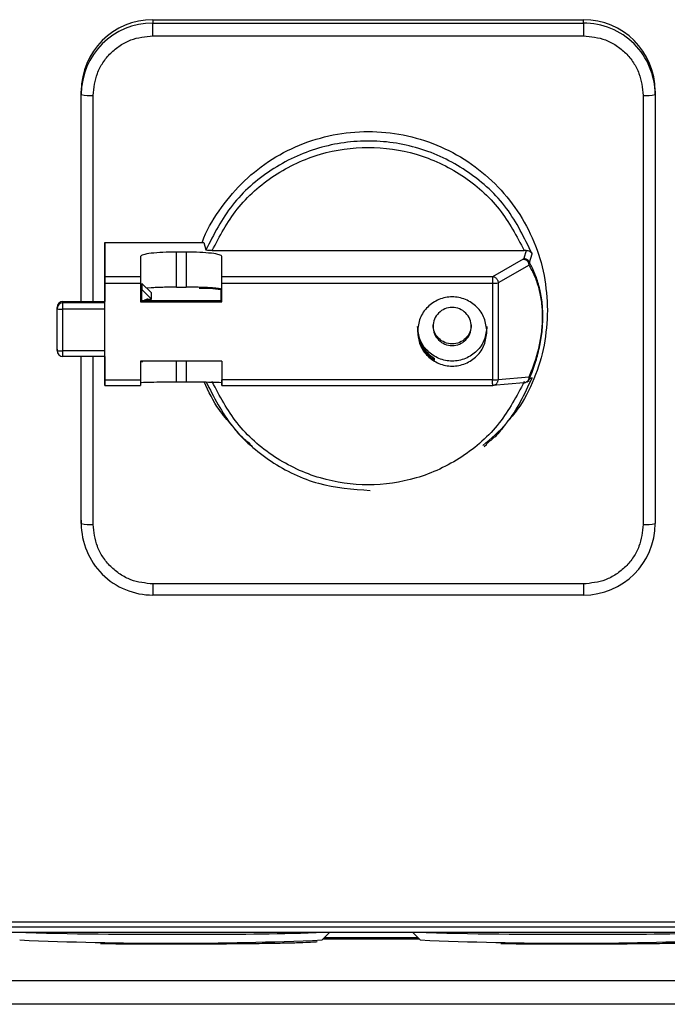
# Model space of a CAD drawing. Header units: inches. Extents: x 170 to 312, y 215 to 248.
# Tile 442 of 656: x 274.9686 to 275.0397, y 222.2298 to 222.3379. Entities that reach past the tile are written whole.
import ezdxf

# ---------------------------------------------------------------- set-up
doc = ezdxf.new("R2010")
doc.units = ezdxf.units.IN
doc.header["$LTSCALE"] = 0.25
doc.header["$MEASUREMENT"] = 0
doc.layers.add('MOTOR LH', color=7, linetype='Continuous')

msp = doc.modelspace()

# ---------------------------------------------------------------- linework, layer by layer
at = {"layer": 'MOTOR LH'}
for p, q in [((274.9832151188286, 222.3379238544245), (275.0304592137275, 222.3379239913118)), ((274.9832151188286, 222.3379238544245), (274.9832153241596, 222.3375583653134)), ((274.9832153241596, 222.3375583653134), (275.0304594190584, 222.337558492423)), ((275.0304594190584, 222.337558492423), (275.0304592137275, 222.3379239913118)), ((274.9832153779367, 222.3361578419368), (275.0304594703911, 222.3361579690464)), ((274.9753413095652, 222.3297034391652), (274.9753411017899, 222.3300689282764)), ((274.9753411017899, 222.3069751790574), (274.9753411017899, 222.3300689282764)), ((274.9766536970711, 222.3069751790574), (274.9766536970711, 222.3296120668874)), ((275.0370211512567, 222.3296122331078), (275.0370211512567, 222.2824828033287)), ((275.0383332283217, 222.3300691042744), (275.0383334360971, 222.3297036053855)), ((275.0383334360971, 222.3297036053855), (275.0383334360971, 222.2825741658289)), ((274.9779261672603, 222.3134422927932), (274.988789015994, 222.3134423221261)), ((274.9779273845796, 222.3096784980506), (274.9779261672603, 222.3134422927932)), ((274.9779261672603, 222.3134422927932), (274.9779261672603, 222.3069751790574)), ((274.988789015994, 222.3134423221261), (274.9890203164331, 222.3126382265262)), ((274.9868503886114, 222.3124024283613), (274.9858005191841, 222.3124024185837)), ((274.9858005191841, 222.3085435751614), (274.9858005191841, 222.3124024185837)), ((274.9868503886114, 222.3124024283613), (274.9868503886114, 222.3085435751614)), ((274.9897160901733, 222.3125624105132), (275.0239595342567, 222.3125625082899)), ((275.0241876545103, 222.3125667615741), (275.023924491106, 222.3116869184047)), ((275.0241876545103, 222.3125667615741), (275.0239595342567, 222.3125625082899)), ((274.9818636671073, 222.3119224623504), (274.9818643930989, 222.3096785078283)), ((274.9907883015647, 222.3069445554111), (274.9907875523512, 222.3119224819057)), ((274.9907882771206, 222.3096785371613), (274.9907875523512, 222.3119224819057)), ((275.0238533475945, 222.3116188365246), (275.0204710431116, 222.3096786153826)), ((275.023924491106, 222.3116869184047), (275.0238533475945, 222.3116188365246)), ((275.0244951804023, 222.310958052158), (275.0245407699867, 222.311255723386)), ((275.0245407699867, 222.311255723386), (275.0248214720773, 222.3122166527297)), ((275.0244951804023, 222.310958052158), (275.0211128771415, 222.309017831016)), ((274.977926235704, 222.3090187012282), (274.9779273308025, 222.307081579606)), ((274.9818643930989, 222.3096785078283), (274.9779273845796, 222.3096784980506)), ((275.0204710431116, 222.3096786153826), (274.9907882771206, 222.3096785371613)), ((275.0211128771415, 222.309017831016), (275.0211128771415, 222.2983980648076)), ((274.9779274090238, 222.3089815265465), (274.9818644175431, 222.3089815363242)), ((274.9779274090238, 222.2983617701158), (274.9779274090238, 222.3089815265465)), ((274.9818644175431, 222.3089815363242), (274.9818644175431, 222.3069445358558)), ((274.982001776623, 222.3070815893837), (274.9820020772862, 222.3089620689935)), ((274.9820020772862, 222.3079147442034), (274.982001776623, 222.3084447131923)), ((274.9820020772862, 222.3089620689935), (274.9820024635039, 222.3082767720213)), ((274.9830519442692, 222.3079147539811), (274.9820020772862, 222.3089620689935)), ((274.9830523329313, 222.3072294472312), (274.9820024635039, 222.3082767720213)), ((274.9830166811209, 222.3084632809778), (274.9825424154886, 222.3084230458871)), ((274.9858005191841, 222.3085435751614), (274.9868503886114, 222.3085435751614)), ((274.9906633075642, 222.3082449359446), (274.9906639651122, 222.3070816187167)), ((274.9907882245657, 222.3070816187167), (274.9907875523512, 222.3082694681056)), ((274.9907883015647, 222.3089815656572), (275.0204710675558, 222.3089816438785)), ((275.0204710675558, 222.3089816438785), (275.0204710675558, 222.2983618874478)), ((274.9733411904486, 222.3069751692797), (274.9779273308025, 222.3069751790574)), ((274.973341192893, 222.3069735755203), (274.9733411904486, 222.3069751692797)), ((274.973341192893, 222.3069735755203), (274.9779273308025, 222.306973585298)), ((274.973341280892, 222.3068182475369), (274.973341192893, 222.3069735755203)), ((274.9818643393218, 222.3070815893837), (274.9907882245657, 222.3070816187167)), ((274.9818644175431, 222.3069445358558), (274.9907883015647, 222.3069445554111)), ((274.9826586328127, 222.3072294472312), (274.9830523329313, 222.3072294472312)), ((274.9826586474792, 222.3072020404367), (274.9826586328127, 222.3072294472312)), ((274.9830523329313, 222.3072294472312), (274.9830519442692, 222.3079147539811)), ((274.9907883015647, 222.3069445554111), (274.9907882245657, 222.3070816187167)), ((274.9726851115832, 222.3015816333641), (274.9726850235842, 222.306318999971)), ((274.9726851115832, 222.3061636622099), (274.9726850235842, 222.306318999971)), ((274.9779273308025, 222.3068182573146), (274.973341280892, 222.3068182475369)), ((274.9779273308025, 222.3061179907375), (274.9733413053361, 222.3061179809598)), ((274.9726850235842, 222.3017369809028), (274.9726851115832, 222.3015816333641)), ((274.9779273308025, 222.3015359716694), (274.9733413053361, 222.301535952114)), ((274.9779273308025, 222.300925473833), (274.973341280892, 222.300925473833)), ((274.9753413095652, 222.2825739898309), (274.9753413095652, 222.300925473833)), ((274.9766536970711, 222.2824826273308), (274.9766536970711, 222.300925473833)), ((274.9779261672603, 222.300925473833), (274.9779261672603, 222.2982869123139)), ((274.9779273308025, 222.3005358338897), (274.977927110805, 222.300925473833)), ((274.9907883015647, 222.3003988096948), (274.9818644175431, 222.3003987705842)), ((274.9818644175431, 222.3003987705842), (274.9818644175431, 222.2983617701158)), ((274.9820024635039, 222.3002909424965), (274.9820024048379, 222.3003987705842)), ((274.9820024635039, 222.3003987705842), (274.9820024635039, 222.3002909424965)), ((274.9820024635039, 222.3002909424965), (274.982110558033, 222.3003987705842)), ((274.9858005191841, 222.2981389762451), (274.9858005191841, 222.3003987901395)), ((274.9868503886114, 222.3003987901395), (274.9868503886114, 222.2981389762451)), ((274.9907875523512, 222.3003988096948), (274.9907875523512, 222.2980707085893)), ((275.0141290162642, 222.3007186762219), (275.0138937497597, 222.3007186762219)), ((275.0141291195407, 222.3005359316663), (275.0141290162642, 222.3007186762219)), ((274.9779261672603, 222.2982869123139), (274.9779273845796, 222.2977513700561)), ((274.9779274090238, 222.2983617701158), (274.9818644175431, 222.2983617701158)), ((275.0204710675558, 222.2983618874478), (274.9907883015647, 222.2983617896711)), ((275.0211128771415, 222.2983980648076), (275.0244951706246, 222.2986741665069)), ((275.0244761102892, 222.2982304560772), (275.0242092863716, 222.2981021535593)), ((275.0244951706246, 222.2986741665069), (275.0245407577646, 222.2984684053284)), ((275.0248214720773, 222.2985943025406), (275.0245407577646, 222.2984684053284)), ((274.9779273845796, 222.2977513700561), (274.9818643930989, 222.2977513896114)), ((274.9858005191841, 222.2981389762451), (274.9868503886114, 222.2981389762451)), ((274.9907875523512, 222.2980707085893), (274.9907882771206, 222.2977514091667)), ((274.9907882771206, 222.2977514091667), (275.0204710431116, 222.297751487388)), ((275.0239119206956, 222.2980300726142), (275.0204998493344, 222.2977515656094)), ((275.0242548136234, 222.2981263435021), (275.024117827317, 222.2980859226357)), ((274.9941418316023, 222.2909890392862), (274.993844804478, 222.2912493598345)), ((275.0198467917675, 222.2912640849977), (275.0195500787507, 222.2910034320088)), ((274.9753411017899, 222.2829394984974), (274.9753413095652, 222.2825739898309)), ((275.0304594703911, 222.2759370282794), (274.9832153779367, 222.2759368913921)), ((275.0304594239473, 222.274716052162), (274.9832153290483, 222.27471593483)), ((275.0786416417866, 222.2388000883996), (274.9350450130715, 222.2388000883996)), ((275.0934560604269, 222.2376398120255), (274.9202277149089, 222.2376398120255)), ((275.0786416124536, 222.2382509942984), (274.935044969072, 222.2382509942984)), ((275.0518597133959, 222.2376379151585), (274.9618163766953, 222.2376379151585)), ((275.002582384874, 222.2376379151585), (275.0017783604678, 222.2368341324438)), ((275.0125538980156, 222.2368341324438), (275.0117498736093, 222.2376379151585)), ((274.953953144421, 222.2323885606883), (275.0597229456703, 222.2323885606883)), ((275.0597229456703, 222.2297639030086), (274.953953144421, 222.2297639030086))]:
    msp.add_line(p, q, dxfattribs=at)
at = {"layer": 'MOTOR LH', "flags": 128}
for points in [[(274.9832153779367, 222.3361578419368), (274.9832153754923, 222.3364149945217), (274.9832153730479, 222.3366657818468), (274.983215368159, 222.3369005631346), (274.9832153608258, 222.3371103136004), (274.9832153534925, 222.3372869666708), (274.9832153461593, 222.337423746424), (274.9832153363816, 222.3375153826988), (274.9832153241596, 222.3375583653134)], [(275.0304594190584, 222.337558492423), (275.030459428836, 222.3375155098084), (275.0304594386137, 222.3374238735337), (275.0304594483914, 222.3372871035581), (275.0304594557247, 222.33711044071), (275.0304594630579, 222.3369006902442), (275.0304594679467, 222.3366659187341), (275.0304594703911, 222.336415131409), (275.0304594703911, 222.3361579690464)], [(274.9733413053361, 222.3062465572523), (274.9733413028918, 222.3063719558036), (274.9733413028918, 222.3064893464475), (274.9733412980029, 222.3065942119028), (274.9733412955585, 222.3066825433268), (274.9733412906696, 222.3067509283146), (274.9733412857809, 222.3067967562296), (274.973341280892, 222.3068182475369)], [(274.973341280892, 222.300925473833), (274.9733412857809, 222.3009307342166), (274.9733412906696, 222.3009594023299), (274.9733412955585, 222.3010120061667), (274.9733412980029, 222.301086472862), (274.9733413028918, 222.3011799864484), (274.9733413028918, 222.3012889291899), (274.9733413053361, 222.3014091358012), (274.9733413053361, 222.3062465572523)], [(274.9832153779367, 222.2759368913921), (274.9832153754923, 222.2756832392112), (274.9832153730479, 222.2754428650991), (274.983215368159, 222.2752249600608), (274.9832153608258, 222.2750379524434), (274.9832153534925, 222.2748889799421), (274.9832153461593, 222.2747837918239), (274.9832153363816, 222.274726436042), (274.9832153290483, 222.27471593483)], [(275.0304594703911, 222.2759370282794), (275.0304594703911, 222.2756833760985), (275.0304594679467, 222.2754429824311), (275.0304594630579, 222.2752250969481), (275.0304594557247, 222.2750380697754), (275.0304594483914, 222.2748891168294), (275.0304594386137, 222.2747839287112), (275.030459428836, 222.2747265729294), (275.0304594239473, 222.274716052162)]]:
    msp.add_lwpolyline(points, dxfattribs=at)
at = {"layer": 'MOTOR LH'}
for centre, radius, start, end in [((274.9832055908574, 222.3300593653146), 0.007864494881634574, 89.93058515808, 179.9303302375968), ((274.9832058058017, 222.3296938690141), 0.007864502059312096, 89.93065525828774, 179.9302779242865), ((275.0304687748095, 222.3300595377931), 0.007864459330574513, 0.06969571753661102, 90.06965638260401), ((275.0304689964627, 222.3296940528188), 0.007864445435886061, 0.06959446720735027, 90.06977541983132), ((274.9763271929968, 222.3343931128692), 0.004792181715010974, 258.1279121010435, 273.9067402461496), ((275.0373476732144, 222.3343919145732), 0.004790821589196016, 266.0919345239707, 281.874034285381), ((275.0205896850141, 222.3125874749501), 0.003607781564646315, 268.1158768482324, 278.3383032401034), ((274.9889706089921, 222.2993130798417), 0.009090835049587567, 79.26899261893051, 94.22392896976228), ((274.9883092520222, 222.3080239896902), 0.0006456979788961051, 33.6282698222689, 49.75489927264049), ((274.9733403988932, 222.3063182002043), 0.0006553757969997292, 89.93058509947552, 179.9300809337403), ((274.9826585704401, 222.3065721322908), 0.0006573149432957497, 89.99456320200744, 123.6260735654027), ((274.9826586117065, 222.3065446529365), 0.0006573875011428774, 89.99688216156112, 120.4055579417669), ((274.9733405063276, 222.3061628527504), 0.0006553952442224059, 89.93228623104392, 179.9292356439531), ((274.9731780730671, 222.3085090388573), 0.002396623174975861, 258.1301044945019, 273.9053974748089), ((274.9731780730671, 222.3039270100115), 0.002396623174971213, 258.1301044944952, 273.9053974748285), ((274.973340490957, 222.3015824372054), 0.0006553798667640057, 180.0702748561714, 270.069059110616), ((275.0205897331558, 222.3019678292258), 0.003607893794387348, 268.1151705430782, 278.3372693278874), ((274.9763272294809, 222.2872646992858), 0.004793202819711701, 258.1300324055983, 273.9054695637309), ((274.9832057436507, 222.2825835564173), 0.007864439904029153, 180.0696966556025, 270.0697980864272), ((275.0304689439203, 222.2825837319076), 0.00786449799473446, 269.9306078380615, 359.9303075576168), ((275.0373477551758, 222.2872618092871), 0.004790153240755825, 266.0904057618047, 281.8747133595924), ((274.9838375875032, 222.8052554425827), 0.5678031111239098, 268.527589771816, 270.3622057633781), ((274.9889997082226, 222.6476444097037), 0.4101837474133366, 269.7803234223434, 271.6934496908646), ((275.0278008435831, 222.805255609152), 0.5678032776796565, 268.5275900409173, 270.3622054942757), ((275.0329629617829, 222.6476445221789), 0.4101838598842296, 269.7803236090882, 271.6934494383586), ((274.9851845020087, 222.6118876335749), 0.3754204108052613, 267.4666590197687, 272.5333409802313), ((275.0068338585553, 223.3914193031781), 1.154326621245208, 269.7623965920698, 270.270443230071), ((275.0291477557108, 222.6118876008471), 0.3754203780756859, 267.4666589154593, 272.5333410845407)]:
    msp.add_arc(centre, radius, start, end, dxfattribs=at)
for points, knots in [([(274.9766536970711, 222.3296120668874), (274.9767413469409, 222.3304355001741), (274.9768761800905, 222.3317022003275), (274.9776944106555, 222.333226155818), (274.9785412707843, 222.3342748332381), (274.9795924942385, 222.3351196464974), (274.981120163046, 222.3359358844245), (274.9823899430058, 222.3360703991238), (274.9832153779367, 222.3361578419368)], [0, 0, 0, 0, 0.2394570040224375, 0.3683604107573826, 0.4999997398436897, 0.6316394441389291, 0.7605430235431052, 1, 1, 1, 1]), ([(275.0304594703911, 222.3361579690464), (275.031284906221, 222.3360705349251), (275.0325546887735, 222.3359360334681), (275.0340823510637, 222.3351197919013), (275.0351335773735, 222.3342749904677), (275.0359804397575, 222.3332263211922), (275.0367986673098, 222.3317023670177), (275.0369335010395, 222.3304356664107), (275.0370211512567, 222.3296122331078)], [0, 0, 0, 0, 0.2394568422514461, 0.3683607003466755, 0.5000001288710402, 0.6316390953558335, 0.7605427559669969, 1, 1, 1, 1]), ([(274.9886282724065, 222.3134423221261), (274.9886357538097, 222.3134670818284), (274.9890145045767, 222.3147205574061), (274.9904179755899, 222.3169638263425), (274.9928139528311, 222.3199817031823), (274.995834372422, 222.3224334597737), (274.9992547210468, 222.3242614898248), (275.0029726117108, 222.3253857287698), (275.0068373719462, 222.3257656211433), (275.0107026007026, 222.3253858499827), (275.0144190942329, 222.3242611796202), (275.0178445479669, 222.3224348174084), (275.020845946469, 222.3199769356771), (275.0233129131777, 222.3169819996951), (275.0251321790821, 222.3135650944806), (275.0263027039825, 222.3098575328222), (275.0264492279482, 222.3072870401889), (275.0265224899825, 222.3060017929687)], [0, 0, 0, 0, 0.001437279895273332, 0.07276320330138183, 0.1440890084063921, 0.2154149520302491, 0.2867408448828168, 0.3580667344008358, 0.4293926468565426, 0.5007185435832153, 0.5720444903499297, 0.6433703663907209, 0.7146962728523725, 0.786022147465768, 0.8573480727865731, 0.9286739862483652, 1, 1, 1, 1]), ([(275.0248214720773, 222.3122166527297), (275.0239850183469, 222.3139457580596), (275.0223121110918, 222.3174039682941), (275.0180017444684, 222.3213642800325), (275.0128145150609, 222.3239517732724), (275.0070682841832, 222.3248806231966), (275.001301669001, 222.3240873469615), (274.9960546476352, 222.3216227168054), (274.9916517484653, 222.317765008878), (274.9898974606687, 222.3143471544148), (274.9890203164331, 222.3126382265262)], [0, 0, 0, 0, 0.1250000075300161, 0.2499999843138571, 0.3749999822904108, 0.4999999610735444, 0.6249999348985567, 0.7499999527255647, 0.8749999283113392, 1, 1, 1, 1]), ([(274.9897160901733, 222.3125624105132), (274.990541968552, 222.3141361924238), (274.9922304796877, 222.3173537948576), (274.9964264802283, 222.3210311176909), (275.001430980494, 222.3233781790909), (275.0068378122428, 222.3241521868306), (275.0122446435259, 222.3233782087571), (275.0172491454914, 222.3210311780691), (275.0214451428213, 222.3173538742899), (275.0231336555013, 222.3141362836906), (275.0239595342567, 222.3125625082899)], [0, 0, 0, 0, 0.1222791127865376, 0.2500000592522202, 0.3777209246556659, 0.5000000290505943, 0.6222791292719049, 0.7499999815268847, 0.8777209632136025, 1, 1, 1, 1]), ([(274.9830166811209, 222.3122618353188), (274.9826860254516, 222.3122122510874), (274.9820246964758, 222.3121130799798), (274.9819173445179, 222.3119860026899), (274.9818636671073, 222.3119224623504)], [0, 0, 0, 0, 0.4999866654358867, 1, 1, 1, 1]), ([(274.9858005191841, 222.3124024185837), (274.9852790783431, 222.3123958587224), (274.9842361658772, 222.3123827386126), (274.9834231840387, 222.3123021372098), (274.9830166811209, 222.3122618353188)], [0, 0, 0, 0, 0.4999852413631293, 1, 1, 1, 1]), ([(274.9896343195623, 222.3122618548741), (274.9892277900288, 222.3123021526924), (274.9884147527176, 222.3123827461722), (274.9873718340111, 222.3123958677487), (274.9868503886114, 222.3124024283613)], [0, 0, 0, 0, 0.5000133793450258, 1, 1, 1, 1]), ([(274.9897160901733, 222.3125624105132), (274.9896234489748, 222.3125635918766), (274.9894433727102, 222.3125658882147), (274.9892157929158, 222.3125835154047), (274.9890580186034, 222.3126085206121), (274.9890327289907, 222.312628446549), (274.9890203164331, 222.3126382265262)], [0, 0, 0, 0, 0.2688927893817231, 0.5226746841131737, 0.7657208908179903, 1, 1, 1, 1]), ([(274.9907875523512, 222.3119224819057), (274.9907338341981, 222.3119860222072), (274.9906264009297, 222.312113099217), (274.9899650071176, 222.3122122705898), (274.9896343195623, 222.3122618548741)], [0, 0, 0, 0, 0.500014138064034, 1, 1, 1, 1]), ([(275.0241876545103, 222.3125659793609), (275.0242473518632, 222.3125638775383), (275.0243774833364, 222.3125592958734), (275.0245558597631, 222.3124927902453), (275.0247206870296, 222.3123782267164), (275.0247857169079, 222.3122718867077), (275.0248198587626, 222.3122160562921)], [0, 0, 0, 0, 0.1934260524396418, 0.4216404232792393, 0.6963508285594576, 1, 1, 1, 1]), ([(275.0238533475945, 222.3116188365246), (275.023895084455, 222.3116153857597), (275.023978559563, 222.3116084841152), (275.0240987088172, 222.3115669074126), (275.0242107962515, 222.3115056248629), (275.02427342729, 222.3114478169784), (275.0243047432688, 222.3114189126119)], [0, 0, 0, 0, 0.2499996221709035, 0.5000075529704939, 0.7500001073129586, 1, 1, 1, 1]), ([(275.0239244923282, 222.3116861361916), (275.0239913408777, 222.3116801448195), (275.0241250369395, 222.3116681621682), (275.0243061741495, 222.3115749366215), (275.0244561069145, 222.3114373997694), (275.0245130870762, 222.3113164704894), (275.024541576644, 222.3112560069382)], [0, 0, 0, 0, 0.2500006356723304, 0.4999973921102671, 0.7500031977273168, 1, 1, 1, 1]), ([(275.0244951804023, 222.310958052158), (275.0244923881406, 222.3110004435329), (275.0244868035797, 222.3110852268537), (275.024447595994, 222.3112077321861), (275.0243888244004, 222.3113223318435), (275.0243327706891, 222.31138671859), (275.0243047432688, 222.3114189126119)], [0, 0, 0, 0, 0.2499960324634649, 0.4999954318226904, 0.7499926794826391, 1, 1, 1, 1]), ([(275.026007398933, 222.3053169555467), (275.0260027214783, 222.3055921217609), (275.0259930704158, 222.3061598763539), (275.0258864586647, 222.3073061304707), (275.0256215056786, 222.3086687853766), (275.0251474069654, 222.3100951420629), (275.0247582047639, 222.3108397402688), (275.0245407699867, 222.311255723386)], [0, 0, 0, 0, 0.08555260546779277, 0.1765219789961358, 0.3900110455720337, 0.6592187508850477, 1, 1, 1, 1]), ([(275.0244951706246, 222.2986741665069), (275.0247131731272, 222.2992017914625), (275.0251036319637, 222.3001468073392), (275.0255819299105, 222.3018038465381), (275.0258568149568, 222.3032878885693), (275.0259633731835, 222.3044719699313), (275.0259887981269, 222.305305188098), (275.0259634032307, 222.3061220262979), (275.0258568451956, 222.3072363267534), (275.0255819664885, 222.3085402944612), (275.0251036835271, 222.3098840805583), (275.0247132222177, 222.3105732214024), (275.0244951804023, 222.310958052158)], [0, 0, 0, 0, 0.1733893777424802, 0.310553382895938, 0.4155385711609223, 0.4592499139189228, 0.5000001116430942, 0.5407113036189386, 0.5844615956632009, 0.6894470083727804, 0.8265806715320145, 1, 1, 1, 1]), ([(274.9779274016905, 222.3094446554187), (274.977927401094, 222.3094752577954), (274.9779273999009, 222.3095364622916), (274.9779273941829, 222.3096055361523), (274.9779273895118, 222.3096565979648), (274.9779273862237, 222.309671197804), (274.9779273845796, 222.3096784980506)], [0, 0, 0, 0, 0.2500037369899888, 0.5000053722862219, 0.7499914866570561, 0.9999999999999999, 0.9999999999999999, 0.9999999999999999, 0.9999999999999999]), ([(274.9779274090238, 222.3089815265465), (274.9779274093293, 222.3090231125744), (274.9779274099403, 222.3091062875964), (274.9779274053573, 222.3092283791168), (274.977927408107, 222.3093442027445), (274.9779274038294, 222.3094111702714), (274.9779274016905, 222.3094446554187)], [0, 0, 0, 0, 0.2499911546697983, 0.5000001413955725, 0.7499897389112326, 1, 1, 1, 1]), ([(274.9818643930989, 222.3096785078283), (274.9818643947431, 222.3096712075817), (274.9818643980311, 222.3096566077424), (274.9818644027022, 222.3096055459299), (274.9818644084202, 222.3095364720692), (274.9818644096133, 222.309475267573), (274.9818644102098, 222.3094446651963)], [0, 0, 0, 0, 0.2500085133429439, 0.4999946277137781, 0.7499962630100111, 1, 1, 1, 1]), ([(274.9818644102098, 222.3094446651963), (274.9818644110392, 222.3094111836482), (274.981864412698, 222.3093442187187), (274.981864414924, 222.3092283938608), (274.9818644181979, 222.3091063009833), (274.9818644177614, 222.309023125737), (274.9818644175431, 222.3089815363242)], [0, 0, 0, 0, 0.2499932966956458, 0.5000002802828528, 0.7499893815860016, 1, 1, 1, 1]), ([(274.9907882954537, 222.3094446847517), (274.9907882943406, 222.3094752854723), (274.9907882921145, 222.3095364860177), (274.9907882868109, 222.3096055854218), (274.9907882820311, 222.3096566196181), (274.9907882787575, 222.3096712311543), (274.9907882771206, 222.3096785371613)], [0, 0, 0, 0, 0.2500014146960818, 0.4999955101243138, 0.7499895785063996, 1, 1, 1, 1]), ([(274.9907883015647, 222.3089815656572), (274.9907883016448, 222.3090231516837), (274.9907883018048, 222.3091063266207), (274.9907883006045, 222.3092284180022), (274.9907882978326, 222.3093442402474), (274.9907882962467, 222.3094112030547), (274.9907882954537, 222.3094446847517)], [0, 0, 0, 0, 0.2499955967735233, 0.5000085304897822, 0.750002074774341, 1, 1, 1, 1]), ([(275.020922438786, 222.3094786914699), (275.0208911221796, 222.3095075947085), (275.0208284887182, 222.3095654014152), (275.0207164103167, 222.3096267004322), (275.0205962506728, 222.3096682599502), (275.020512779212, 222.3096751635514), (275.0204710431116, 222.3096786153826)], [0, 0, 0, 0, 0.2499988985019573, 0.4999997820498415, 0.749997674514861, 0.9999999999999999, 0.9999999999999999, 0.9999999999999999, 0.9999999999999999]), ([(275.0204710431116, 222.3096786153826), (275.0204710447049, 222.3096713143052), (275.0204710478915, 222.3096567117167), (275.0204710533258, 222.3096056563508), (275.0204710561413, 222.3095365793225), (275.0204710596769, 222.309475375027), (275.0204710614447, 222.3094447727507)], [0, 0, 0, 0, 0.2499896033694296, 0.4999940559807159, 0.7499959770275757, 1, 1, 1, 1]), ([(275.0204710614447, 222.3094447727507), (275.0204710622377, 222.3094112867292), (275.0204710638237, 222.3093443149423), (275.0204710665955, 222.309228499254), (275.0204710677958, 222.3091064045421), (275.0204710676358, 222.3090232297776), (275.0204710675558, 222.3089816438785)], [0, 0, 0, 0, 0.250000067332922, 0.4999982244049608, 0.7500080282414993, 1, 1, 1, 1]), ([(275.020922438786, 222.3094786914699), (275.0209504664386, 222.3094465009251), (275.021006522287, 222.3093821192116), (275.0210652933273, 222.309267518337), (275.0211044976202, 222.3091450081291), (275.0211100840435, 222.3090602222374), (275.0211128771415, 222.309017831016)], [0, 0, 0, 0, 0.2499917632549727, 0.4999883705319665, 0.7500043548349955, 1, 1, 1, 1]), ([(274.9858005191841, 222.3085435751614), (274.9855427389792, 222.3085425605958), (274.9850271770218, 222.3085405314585), (274.984285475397, 222.3085241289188), (274.9835943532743, 222.3084992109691), (274.9832092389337, 222.3084752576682), (274.9830166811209, 222.3084632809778)], [0, 0, 0, 0, 0.2499996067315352, 0.5000007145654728, 0.7499995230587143, 1, 1, 1, 1]), ([(274.9896343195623, 222.3084633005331), (274.9894417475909, 222.3084752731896), (274.98905660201, 222.3084992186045), (274.9883654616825, 222.3085241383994), (274.9876237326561, 222.30854054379), (274.9871081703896, 222.3085425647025), (274.9868503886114, 222.3085435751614)], [0, 0, 0, 0, 0.2499994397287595, 0.5000010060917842, 0.7499998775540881, 1, 1, 1, 1]), ([(274.9907875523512, 222.3082694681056), (274.9907729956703, 222.3082874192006), (274.9907438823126, 222.3083233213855), (274.9905081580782, 222.3083749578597), (274.9901503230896, 222.3084230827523), (274.9898063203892, 222.3084498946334), (274.9896343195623, 222.3084633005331)], [0, 0, 0, 0, 0.2500008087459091, 0.5000015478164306, 0.7500015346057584, 1, 1, 1, 1]), ([(274.9820024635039, 222.3070709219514), (274.9820731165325, 222.307077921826), (274.9822322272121, 222.3070936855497), (274.9823618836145, 222.3071192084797), (274.9823951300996, 222.30712353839), (274.9823688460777, 222.3071244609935), (274.9823323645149, 222.3071020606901), (274.9823322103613, 222.3071019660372)], [0, 0, 0, 0, 0.2638115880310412, 0.5941039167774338, 0.8396542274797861, 0.9993224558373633, 1, 1, 1, 1]), ([(274.9821578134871, 222.3070815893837), (274.9822566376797, 222.3070935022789), (274.9825620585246, 222.3071303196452), (274.9826196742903, 222.3071731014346), (274.9826586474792, 222.3072020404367)], [0, 0, 0, 0, 0.3235672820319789, 1, 1, 1, 1]), ([(275.019863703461, 222.3036717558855), (275.0198064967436, 222.3041686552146), (275.0196920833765, 222.305162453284), (275.0188119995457, 222.306426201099), (275.017554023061, 222.3072706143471), (275.0160579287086, 222.3075671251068), (275.0145618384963, 222.3072706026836), (275.013303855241, 222.3064261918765), (275.0124237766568, 222.3051624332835), (275.0123093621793, 222.3041686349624), (275.0122521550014, 222.3036717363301)], [0, 0, 0, 0, 0.1250000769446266, 0.2500000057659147, 0.3750001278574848, 0.5000000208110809, 0.6250000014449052, 0.7499998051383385, 0.875000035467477, 1, 1, 1, 1]), ([(275.0181573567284, 222.3042199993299), (275.0181257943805, 222.304494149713), (275.0180626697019, 222.3050424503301), (275.0175771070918, 222.3057396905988), (275.0168830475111, 222.3062055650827), (275.016057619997, 222.3063691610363), (275.0152321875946, 222.3062055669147), (275.0145381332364, 222.3057396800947), (275.0140525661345, 222.3050424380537), (275.013989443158, 222.3044941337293), (275.0139578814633, 222.3042199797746)], [0, 0, 0, 0, 0.1249998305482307, 0.2499995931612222, 0.3749992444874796, 0.4999992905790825, 0.6249991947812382, 0.749999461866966, 0.8749989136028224, 1, 1, 1, 1]), ([(275.0265224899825, 222.3060017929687), (275.0264509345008, 222.3047151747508), (275.0263078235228, 222.3021419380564), (275.0251116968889, 222.298454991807), (275.0236967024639, 222.2955828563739), (275.0224591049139, 222.2941595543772), (275.0220661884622, 222.2937076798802)], [0, 0, 0, 0, 0.2885860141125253, 0.5771720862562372, 0.8657592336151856, 1, 1, 1, 1]), ([(275.0245407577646, 222.2984684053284), (275.0247581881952, 222.2990190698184), (275.0251473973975, 222.3000047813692), (275.025621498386, 222.3017256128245), (275.0258864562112, 222.3032525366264), (275.0259930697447, 222.3044650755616), (275.0260027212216, 222.3050388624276), (275.026007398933, 222.3053169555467)], [0, 0, 0, 0, 0.340768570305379, 0.6099894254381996, 0.8234760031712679, 0.9144453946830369, 0.9999999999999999, 0.9999999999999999, 0.9999999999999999, 0.9999999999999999]), ([(275.0198633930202, 222.3042199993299), (275.0198061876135, 222.3037230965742), (275.0196917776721, 222.3027292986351), (275.0188116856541, 222.3014655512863), (275.0175537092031, 222.3006211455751), (275.0160576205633, 222.3003246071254), (275.0145615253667, 222.3006211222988), (275.013303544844, 222.3014655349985), (275.0124234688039, 222.3027292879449), (275.0123090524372, 222.3037230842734), (275.0122518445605, 222.3042199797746)], [0, 0, 0, 0, 0.1250008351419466, 0.2499997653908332, 0.3749996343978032, 0.4999997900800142, 0.6249997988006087, 0.7499999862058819, 0.8750006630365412, 1, 1, 1, 1]), ([(275.0122519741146, 222.3039915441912), (275.012276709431, 222.3036625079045), (275.0123261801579, 222.303004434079), (275.0127216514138, 222.3020875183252), (275.0133135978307, 222.3012827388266), (275.0138572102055, 222.3009066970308), (275.0141290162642, 222.3007186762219)], [0, 0, 0, 0, 0.2500003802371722, 0.5000017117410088, 0.7500009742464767, 1, 1, 1, 1]), ([(275.0122520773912, 222.3038087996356), (275.0122768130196, 222.3034797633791), (275.012326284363, 222.3028216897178), (275.0127217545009, 222.3019047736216), (275.0133137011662, 222.3010999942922), (275.0138573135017, 222.3007239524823), (275.0141291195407, 222.3005359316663)], [0, 0, 0, 0, 0.2500004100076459, 0.50000169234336, 0.7500009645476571, 1, 1, 1, 1]), ([(275.0122521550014, 222.3036717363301), (275.0123093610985, 222.3031748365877), (275.0124237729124, 222.3021810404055), (275.0133038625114, 222.3009173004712), (275.0145618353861, 222.3000728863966), (275.0160579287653, 222.2997763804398), (275.0175540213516, 222.3000728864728), (275.0188120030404, 222.3009173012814), (275.0196920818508, 222.3021810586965), (275.0198064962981, 222.3031748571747), (275.019863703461, 222.3036717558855)], [0, 0, 0, 0, 0.1250001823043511, 0.2499995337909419, 0.3749997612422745, 0.4999998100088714, 0.6249996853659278, 0.7499995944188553, 0.8749999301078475, 1, 1, 1, 1]), ([(275.0181572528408, 222.3044027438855), (275.0181256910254, 222.3041285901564), (275.0180625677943, 222.3035802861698), (275.0175770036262, 222.3028830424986), (275.0168829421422, 222.3024171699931), (275.0160575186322, 222.3022535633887), (275.0152320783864, 222.302417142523), (275.0145380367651, 222.3028830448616), (275.0140524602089, 222.3035802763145), (275.0139893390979, 222.3041285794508), (275.0139577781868, 222.3044027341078)], [0, 0, 0, 0, 0.1250009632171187, 0.2500003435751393, 0.3749995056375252, 0.4999995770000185, 0.6249993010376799, 0.7500004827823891, 0.8749988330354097, 1, 1, 1, 1]), ([(275.0139578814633, 222.3042199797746), (275.0139894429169, 222.3039458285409), (275.0140525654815, 222.3033975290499), (275.0145381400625, 222.3027003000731), (275.0152321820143, 222.302234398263), (275.0160576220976, 222.3020708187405), (275.0168830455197, 222.3022344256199), (275.0175771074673, 222.3027002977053), (275.0180626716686, 222.3033975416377), (275.0181257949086, 222.3039458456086), (275.0181573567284, 222.3042199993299)], [0, 0, 0, 0, 0.1249998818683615, 0.2499984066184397, 0.3749998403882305, 0.4999996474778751, 0.6249998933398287, 0.7499993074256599, 0.874998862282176, 1, 1, 1, 1]), ([(274.9779274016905, 222.2979237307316), (274.9779274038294, 222.2979534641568), (274.977927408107, 222.2980129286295), (274.9779274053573, 222.2981209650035), (274.9779274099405, 222.2982379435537), (274.9779274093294, 222.2983204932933), (274.9779274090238, 222.2983617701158)], [0, 0, 0, 0, 0.2499998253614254, 0.4999796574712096, 0.7499780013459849, 1, 1, 1, 1]), ([(274.9818644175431, 222.2983617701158), (274.9818644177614, 222.2983204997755), (274.9818644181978, 222.2982379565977), (274.981864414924, 222.2981209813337), (274.981864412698, 222.2980129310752), (274.9818644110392, 222.2979534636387), (274.9818644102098, 222.2979237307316)], [0, 0, 0, 0, 0.249984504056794, 0.4999841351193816, 0.7499988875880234, 0.9999999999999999, 0.9999999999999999, 0.9999999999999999, 0.9999999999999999]), ([(274.9907882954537, 222.2979237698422), (274.9907882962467, 222.2979534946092), (274.9907882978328, 222.29801294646), (274.9907883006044, 222.2981210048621), (274.9907883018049, 222.2982379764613), (274.9907883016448, 222.2983205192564), (274.9907883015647, 222.2983617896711)], [0, 0, 0, 0, 0.2499908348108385, 0.5000011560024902, 0.7500065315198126, 1, 1, 1, 1]), ([(275.0194119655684, 222.2911492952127), (275.0203326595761, 222.2919280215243), (275.0227251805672, 222.2939516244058), (275.0240230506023, 222.2968260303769), (275.0248214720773, 222.2985943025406)], [0, 0, 0, 0, 0.3848217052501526, 1, 1, 1, 1]), ([(275.0204710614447, 222.2979238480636), (275.0204710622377, 222.2979535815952), (275.0204710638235, 222.2980130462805), (275.0204710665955, 222.2981210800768), (275.0204710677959, 222.2982380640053), (275.0204710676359, 222.2983206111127), (275.0204710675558, 222.2983618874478)], [0, 0, 0, 0, 0.2500007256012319, 0.4999814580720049, 0.7499738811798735, 1, 1, 1, 1]), ([(275.020922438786, 222.297939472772), (275.0209504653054, 222.2979710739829), (275.0210065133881, 222.2980342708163), (275.0210652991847, 222.2981479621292), (275.0211044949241, 222.2982702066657), (275.0211100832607, 222.29835544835), (275.0211128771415, 222.2983980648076)], [0, 0, 0, 0, 0.2500174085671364, 0.4999906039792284, 0.7500210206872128, 1, 1, 1, 1]), ([(275.0238533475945, 222.298027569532), (275.0238950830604, 222.2980298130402), (275.0239785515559, 222.2980342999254), (275.0240987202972, 222.2980725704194), (275.024210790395, 222.2981310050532), (275.0242734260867, 222.2981873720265), (275.0243047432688, 222.298215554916)], [0, 0, 0, 0, 0.2500035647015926, 0.4999925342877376, 0.7500015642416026, 1, 1, 1, 1]), ([(275.0242513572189, 222.2981312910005), (275.0242681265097, 222.298138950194), (275.0243454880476, 222.298174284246), (275.0244547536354, 222.2982884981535), (275.0245124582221, 222.2984082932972), (275.0245413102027, 222.2984681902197)], [0, 0, 0, 0, 0.1215584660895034, 0.5607839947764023, 1, 1, 1, 1]), ([(275.0244951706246, 222.2986741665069), (275.0244923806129, 222.2986315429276), (275.0244868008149, 222.2985462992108), (275.0244475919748, 222.2984240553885), (275.0243888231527, 222.2983103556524), (275.0243327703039, 222.2982471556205), (275.0243047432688, 222.298215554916)], [0, 0, 0, 0, 0.2500062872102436, 0.4999923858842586, 0.7499907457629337, 1, 1, 1, 1]), ([(274.9779273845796, 222.2977513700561), (274.9779273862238, 222.2977529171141), (274.9779273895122, 222.2977560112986), (274.9779273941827, 222.2977906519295), (274.9779273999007, 222.2978445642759), (274.9779274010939, 222.2978973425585), (274.9779274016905, 222.2979237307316)], [0, 0, 0, 0, 0.249994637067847, 0.5000003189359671, 0.7500093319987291, 1, 1, 1, 1]), ([(274.9818636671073, 222.2980706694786), (274.9819173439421, 222.2980797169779), (274.9820246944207, 222.2980978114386), (274.9826860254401, 222.2981119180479), (274.9830166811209, 222.2981189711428)], [0, 0, 0, 0, 0.5000148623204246, 1, 1, 1, 1]), ([(274.9818644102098, 222.2979237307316), (274.9818644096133, 222.2978973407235), (274.9818644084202, 222.297844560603), (274.9818644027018, 222.2977906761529), (274.9818643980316, 222.2977560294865), (274.9818643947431, 222.2977529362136), (274.9818643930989, 222.2977513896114)], [0, 0, 0, 0, 0.2499950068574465, 0.4999910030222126, 0.75000102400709, 1, 1, 1, 1]), ([(274.9830166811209, 222.2981189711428), (274.9834231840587, 222.2981247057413), (274.9842361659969, 222.2981361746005), (274.9852790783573, 222.2981380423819), (274.9858005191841, 222.2981389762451)], [0, 0, 0, 0, 0.5000147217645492, 1, 1, 1, 1]), ([(274.9868503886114, 222.2981389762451), (274.9873718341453, 222.2981380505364), (274.9884147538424, 222.2981361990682), (274.989227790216, 222.2981247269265), (274.9896343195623, 222.2981189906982)], [0, 0, 0, 0, 0.4999862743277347, 1, 1, 1, 1]), ([(274.9918626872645, 222.2933988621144), (274.99137524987, 222.2939477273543), (274.9901215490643, 222.2953594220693), (274.9893280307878, 222.2970778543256), (274.9888430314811, 222.2981281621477)], [0, 0, 0, 0, 0.3887988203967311, 1, 1, 1, 1]), ([(274.9890203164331, 222.2981725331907), (274.9898974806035, 222.2964619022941), (274.9916518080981, 222.2930406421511), (274.9960544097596, 222.2892085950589), (275.001302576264, 222.2866465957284), (275.0051441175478, 222.2863603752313), (275.0070648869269, 222.2862172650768)], [0, 0, 0, 0, 0.2500000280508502, 0.499999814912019, 0.750000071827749, 1, 1, 1, 1]), ([(274.9896343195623, 222.2981189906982), (274.9899650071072, 222.2981119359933), (274.9906263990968, 222.298097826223), (274.9907338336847, 222.2980797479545), (274.9907875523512, 222.2980707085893)], [0, 0, 0, 0, 0.4999872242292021, 1, 1, 1, 1]), ([(275.0239595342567, 222.2981618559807), (275.0231336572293, 222.2965880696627), (275.0214451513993, 222.2933704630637), (275.0172491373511, 222.2896931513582), (275.0122446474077, 222.2873460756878), (275.0068378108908, 222.2865720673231), (275.0014309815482, 222.2873460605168), (274.9964264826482, 222.2896930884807), (274.9922304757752, 222.2933703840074), (274.9905419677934, 222.2965879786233), (274.9897160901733, 222.2981617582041)], [0, 0, 0, 0, 0.1222792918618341, 0.2500000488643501, 0.377720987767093, 0.5000000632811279, 0.6222791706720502, 0.7499999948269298, 0.8777207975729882, 1, 1, 1, 1]), ([(274.9907882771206, 222.2977514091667), (274.9907882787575, 222.2977529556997), (274.9907882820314, 222.2977560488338), (274.9907882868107, 222.2977906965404), (274.9907882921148, 222.2978445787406), (274.9907882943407, 222.2978973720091), (274.9907882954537, 222.2979237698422)], [0, 0, 0, 0, 0.2499930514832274, 0.4999971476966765, 0.7499872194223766, 1, 1, 1, 1]), ([(275.0204710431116, 222.297751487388), (275.0205127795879, 222.2977537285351), (275.0205962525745, 222.297758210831), (275.0207164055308, 222.2977965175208), (275.0208284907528, 222.2978549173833), (275.0208911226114, 222.2979112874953), (275.020922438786, 222.297939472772)], [0, 0, 0, 0, 0.2500051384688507, 0.5000104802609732, 0.750003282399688, 1, 1, 1, 1]), ([(275.0204710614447, 222.2979238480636), (275.0204710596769, 222.2978974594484), (275.0204710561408, 222.2978446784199), (275.0204710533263, 222.2977907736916), (275.0204710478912, 222.2977561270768), (275.0204710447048, 222.2977530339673), (275.0204710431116, 222.297751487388)], [0, 0, 0, 0, 0.249990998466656, 0.5000179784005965, 0.7500050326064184, 0.9999999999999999, 0.9999999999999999, 0.9999999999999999, 0.9999999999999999]), ([(274.9938979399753, 222.291313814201), (274.9935570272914, 222.2915669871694), (274.9928575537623, 222.2920864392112), (274.9923383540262, 222.2927857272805), (274.9920722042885, 222.2931441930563)], [0, 0, 0, 0, 0.4873846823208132, 1, 1, 1, 1]), ([(275.0218992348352, 222.2935047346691), (275.0215430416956, 222.2930173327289), (275.020940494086, 222.2921928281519), (275.0201268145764, 222.2915789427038), (275.0197941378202, 222.2913279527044)], [0, 0, 0, 0, 0.5911452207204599, 1, 1, 1, 1]), ([(274.9832153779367, 222.2759368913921), (274.9823899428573, 222.2760243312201), (274.9811201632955, 222.2761588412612), (274.9795924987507, 222.2769750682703), (274.9785412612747, 222.2778198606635), (274.9776944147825, 222.278868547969), (274.9768761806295, 222.2803924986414), (274.9767413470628, 222.281659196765), (274.9766536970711, 222.2824826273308)], [0, 0, 0, 0, 0.2394570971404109, 0.3683605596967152, 0.4999994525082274, 0.6316399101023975, 0.760543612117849, 1, 1, 1, 1]), ([(275.0370211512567, 222.2824828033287), (275.0369335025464, 222.281659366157), (275.036798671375, 222.2803926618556), (275.035980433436, 222.27886870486), (275.0351335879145, 222.2778200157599), (275.0340823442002, 222.2769752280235), (275.0325546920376, 222.2761589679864), (275.03128490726, 222.2760244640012), (275.0304594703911, 222.2759370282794)], [0, 0, 0, 0, 0.2394577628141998, 0.3683610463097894, 0.5000010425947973, 0.6316394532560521, 0.7605433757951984, 1, 1, 1, 1]), ([(275.0012305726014, 222.2366407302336), (275.0012345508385, 222.2366312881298), (275.0012462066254, 222.2366036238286), (275.0006031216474, 222.2365597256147), (274.99942623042, 222.2365113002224), (274.997734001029, 222.2364675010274), (274.9955358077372, 222.2364286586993), (274.9928346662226, 222.2363969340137), (274.9897590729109, 222.2363749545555), (274.9864889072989, 222.2363643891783), (274.9832381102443, 222.2363657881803), (274.9801691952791, 222.2363772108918), (274.9783388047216, 222.2363925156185), (274.977450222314, 222.2363999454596)], [0, 0, 0, 0, 0.04907272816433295, 0.143777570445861, 0.233130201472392, 0.3224828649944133, 0.4171876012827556, 0.5158296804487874, 0.616565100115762, 0.71730050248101, 0.8159425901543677, 0.9106473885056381, 1, 1, 1, 1]), ([(275.0124651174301, 222.2369228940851), (275.0113146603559, 222.236917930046), (275.0088872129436, 222.2369074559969), (275.0052595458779, 222.2369067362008), (275.0029204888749, 222.2369159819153), (275.001864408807, 222.236920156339)], [0, 0, 0, 0, 0.3307241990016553, 0.6978231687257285, 1, 1, 1, 1]), ([(275.0451938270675, 222.2366407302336), (275.0451978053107, 222.2366312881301), (275.0452094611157, 222.2366036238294), (275.0445663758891, 222.236559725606), (275.0433894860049, 222.2365113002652), (275.0416972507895, 222.2364675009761), (275.039499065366, 222.2364286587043), (275.0367979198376, 222.2363969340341), (275.0337223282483, 222.2363749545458), (275.0304521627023, 222.2363643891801), (275.0272013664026, 222.2363657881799), (275.0241324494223, 222.2363772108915), (275.0223020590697, 222.2363925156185), (275.0214134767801, 222.2363999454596)], [0, 0, 0, 0, 0.04907273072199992, 0.1437775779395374, 0.2331302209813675, 0.3224827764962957, 0.4171875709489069, 0.5158297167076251, 0.6165650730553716, 0.717300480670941, 0.8159425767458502, 0.9106473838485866, 1, 1, 1, 1])]:
    msp.add_open_spline(points, degree=3, knots=knots, dxfattribs=at)

doc.saveas('drawing.dxf')
